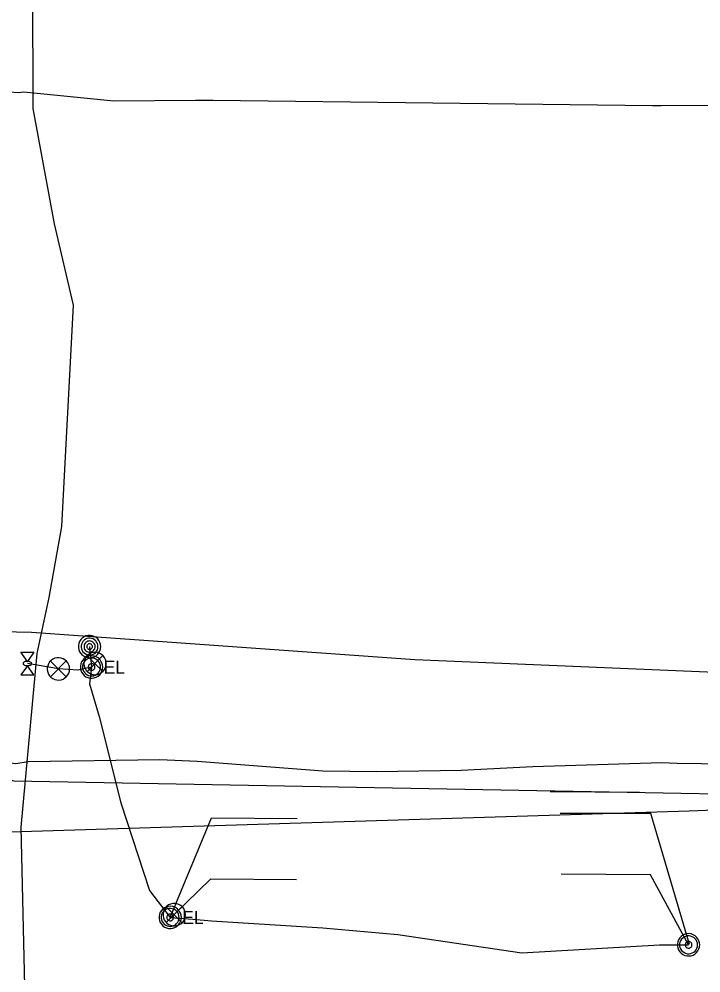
# Model space of a CAD drawing. Extents: x 600849 to 606371, y 330010 to 403088.
# Drawn here: x 603104.6 to 603305.7, y 376614.4 to 376895.9 of the extents above; entities that cross this region are included whole.
import ezdxf

# ---------------------------------------------------------------- set-up
doc = ezdxf.new("R2010")
doc.units = 0
for name, color, linetype in [('E_FTMS', 7, 'Continuous'), ('E_FTMS_Conduit', 7, 'Continuous'), ('E_MISCPROP', 7, 'Continuous'), ('E_SIG', 7, 'Continuous'), ('E_UTL_AG', 7, 'Continuous'), ('E_UTL_E', 7, 'Continuous'), ('E_UTL_E_UG', 7, 'Continuous'), ('E_UTL_FO_UG_QWEST', 7, 'Continuous'), ('E_UTL_G_UG', 7, 'Continuous'), ('E_UTL_Overhead', 7, 'Continuous'), ('E_UTL_T_UG', 7, 'Continuous'), ('E_UTL_W_UG', 7, 'Continuous')]:
    doc.layers.add(name, color=color, linetype=linetype)

msp = doc.modelspace()

# ---------------------------------------------------------------- linework, layer by layer
at = {"layer": 'E_FTMS'}
for points in [[(603130.27, 376705.73), (603130.21, 376706.35), (603130.04, 376706.96), (603129.75, 376707.51), (603129.36, 376708.01), (603128.89, 376708.42), (603128.34, 376708.73), (603127.75, 376708.94), (603127.13, 376709.03), (603126.5, 376709), (603125.89, 376708.85), (603125.32, 376708.59), (603124.81, 376708.22), (603124.38, 376707.77), (603124.04, 376707.24), (603123.81, 376706.66), (603123.69, 376706.04), (603123.69, 376705.42), (603123.81, 376704.8), (603124.04, 376704.22), (603124.38, 376703.69), (603124.81, 376703.24), (603125.32, 376702.87), (603125.89, 376702.61), (603126.5, 376702.46), (603127.13, 376702.43), (603127.75, 376702.52), (603128.34, 376702.73), (603128.89, 376703.04), (603129.36, 376703.45), (603129.75, 376703.95), (603130.04, 376704.5), (603130.21, 376705.1), (603130.27, 376705.73)], [(603129.24, 376708.06), (603124.63, 376703.41)], [(603124.63, 376708.02), (603129.28, 376703.36)], [(603153.63, 376631.63), (603153.58, 376632.26), (603153.4, 376632.86), (603153.11, 376633.42), (603152.72, 376633.91), (603152.25, 376634.32), (603151.71, 376634.64), (603151.11, 376634.84), (603150.49, 376634.93), (603149.87, 376634.9), (603149.26, 376634.75), (603148.68, 376634.49), (603148.17, 376634.13), (603147.74, 376633.67), (603147.4, 376633.15), (603147.17, 376632.56), (603147.05, 376631.95), (603147.05, 376631.32), (603147.17, 376630.7), (603147.4, 376630.12), (603147.74, 376629.59), (603148.17, 376629.14), (603148.68, 376628.78), (603149.26, 376628.51), (603149.87, 376628.37), (603150.49, 376628.34), (603151.11, 376628.43), (603151.71, 376628.63), (603152.25, 376628.95), (603152.72, 376629.36), (603153.11, 376629.85), (603153.4, 376630.41), (603153.58, 376631.01), (603153.63, 376631.63)], [(603152.6, 376633.97), (603147.99, 376629.31)], [(603147.99, 376633.92), (603152.64, 376629.27)]]:
    msp.add_lwpolyline(points, dxfattribs=at)
at = {"layer": 'E_FTMS_Conduit'}
for p, q in [((603287.56, 376667.67), (603261.2, 376667.86)), ((603290.92, 376661.44), (603264.18, 376661.44)), ((603302.35, 376622.87), (603290.92, 376661.44)), ((603149.13, 376630.82), (603161.28, 376660.2)), ((603161.28, 376660.2), (603186.56, 376660.03)), ((603290.79, 376643.39), (603264.44, 376643.58)), ((603150.11, 376631.48), (603161.16, 376642.16)), ((603161.16, 376642.16), (603186.43, 376641.98)), ((603302.03, 376622.73), (603290.79, 376643.39))]:
    msp.add_line(p, q, dxfattribs=at)
msp.add_lwpolyline([(603125.94, 376704.69), (603125.36, 376699.71), (603128.16, 376690.14), (603134.62, 376664.61), (603143.05, 376638.8), (603149.13, 376630.82), (603155.82, 376630.31), (603161.31, 376629.86), (603194.11, 376627.79), (603216.28, 376625.78), (603252.86, 376620.42), (603293.48, 376622.7), (603302.03, 376622.73)], dxfattribs=at)
at = {"layer": 'E_MISCPROP'}
for points in [[(603128.66, 376710.73), (603128.6, 376711.35), (603128.42, 376711.95), (603128.13, 376712.51), (603127.75, 376713), (603127.27, 376713.42), (603126.73, 376713.73), (603126.14, 376713.93), (603125.52, 376714.02), (603124.89, 376713.99), (603124.28, 376713.85), (603123.71, 376713.59), (603123.2, 376713.22), (603122.76, 376712.77), (603122.42, 376712.24), (603122.19, 376711.66), (603122.07, 376711.04), (603122.07, 376710.41), (603122.19, 376709.8), (603122.42, 376709.22), (603122.76, 376708.69), (603123.2, 376708.23), (603123.71, 376707.87), (603124.28, 376707.61), (603124.89, 376707.46), (603125.52, 376707.43), (603126.14, 376707.52), (603126.73, 376707.73), (603127.27, 376708.04), (603127.75, 376708.45), (603128.13, 376708.94), (603128.42, 376709.5), (603128.6, 376710.1), (603128.66, 376710.73)], [(603127.83, 376710.73), (603127.79, 376711.2), (603127.66, 376711.65), (603127.44, 376712.07), (603127.15, 376712.44), (603126.79, 376712.74), (603126.39, 376712.98), (603125.94, 376713.13), (603125.48, 376713.2), (603125.01, 376713.18), (603124.55, 376713.07), (603124.12, 376712.87), (603123.74, 376712.6), (603123.41, 376712.26), (603123.16, 376711.86), (603122.98, 376711.42), (603122.89, 376710.96), (603122.89, 376710.49), (603122.98, 376710.03), (603123.16, 376709.59), (603123.41, 376709.2), (603123.74, 376708.86), (603124.12, 376708.58), (603124.55, 376708.39), (603125.01, 376708.28), (603125.48, 376708.26), (603125.94, 376708.32), (603126.39, 376708.48), (603126.79, 376708.71), (603127.15, 376709.02), (603127.44, 376709.39), (603127.66, 376709.81), (603127.79, 376710.26), (603127.83, 376710.73)], [(603127.01, 376710.73), (603126.98, 376711.04), (603126.89, 376711.34), (603126.75, 376711.62), (603126.55, 376711.87), (603126.32, 376712.07), (603126.04, 376712.23), (603125.75, 376712.33), (603125.44, 376712.38), (603125.12, 376712.36), (603124.82, 376712.29), (603124.53, 376712.16), (603124.28, 376711.97), (603124.06, 376711.75), (603123.89, 376711.48), (603123.77, 376711.19), (603123.72, 376710.88), (603123.72, 376710.57), (603123.77, 376710.26), (603123.89, 376709.97), (603124.06, 376709.71), (603124.28, 376709.48), (603124.53, 376709.3), (603124.82, 376709.17), (603125.12, 376709.09), (603125.44, 376709.08), (603125.75, 376709.12), (603126.04, 376709.23), (603126.32, 376709.38), (603126.55, 376709.59), (603126.75, 376709.84), (603126.89, 376710.11), (603126.98, 376710.42), (603127.01, 376710.73)], [(603126.18, 376710.73), (603126.17, 376710.88), (603126.12, 376711.03), (603126.05, 376711.17), (603125.96, 376711.3), (603125.84, 376711.4), (603125.7, 376711.48), (603125.55, 376711.53), (603125.4, 376711.55), (603125.24, 376711.54), (603125.09, 376711.51), (603124.95, 376711.44), (603124.82, 376711.35), (603124.71, 376711.24), (603124.62, 376711.11), (603124.57, 376710.96), (603124.54, 376710.81), (603124.54, 376710.65), (603124.57, 376710.49), (603124.62, 376710.35), (603124.71, 376710.22), (603124.82, 376710.1), (603124.95, 376710.01), (603125.09, 376709.95), (603125.24, 376709.91), (603125.4, 376709.9), (603125.55, 376709.93), (603125.7, 376709.98), (603125.84, 376710.06), (603125.96, 376710.16), (603126.05, 376710.28), (603126.12, 376710.42), (603126.17, 376710.57), (603126.18, 376710.73)]]:
    msp.add_lwpolyline(points, dxfattribs=at)
at = {"layer": 'E_SIG'}
for points in [[(603119.47, 376704.15), (603119.41, 376704.77), (603119.24, 376705.37), (603118.95, 376705.93), (603118.56, 376706.42), (603118.09, 376706.83), (603117.54, 376707.15), (603116.95, 376707.35), (603116.33, 376707.44), (603115.7, 376707.41), (603115.09, 376707.26), (603114.52, 376707), (603114.01, 376706.64), (603113.58, 376706.19), (603113.24, 376705.66), (603113.01, 376705.07), (603112.89, 376704.46), (603112.89, 376703.83), (603113.01, 376703.22), (603113.24, 376702.63), (603113.58, 376702.11), (603114.01, 376701.65), (603114.52, 376701.29), (603115.09, 376701.03), (603115.7, 376700.88), (603116.33, 376700.85), (603116.95, 376700.94), (603117.54, 376701.14), (603118.09, 376701.46), (603118.56, 376701.87), (603118.95, 376702.36), (603119.24, 376702.92), (603119.41, 376703.52), (603119.47, 376704.15)], [(603118.43, 376706.48), (603113.82, 376701.82)], [(603113.82, 376706.43), (603118.48, 376701.78)]]:
    msp.add_lwpolyline(points, dxfattribs=at)
at = {"layer": 'E_UTL_AG'}
for points in [[(603105.12, 376709.03), (603108.93, 376709.03)], [(603107.02, 376706.36), (603105.12, 376709.03)], [(603108.93, 376709.03), (603107.02, 376706.36)], [(603108.29, 376705.73), (603108.27, 376705.85), (603108.2, 376705.97), (603108.09, 376706.07), (603107.94, 376706.17), (603107.76, 376706.25), (603107.55, 376706.31), (603107.32, 376706.35), (603107.09, 376706.36), (603106.84, 376706.36), (603106.61, 376706.33), (603106.39, 376706.28), (603106.19, 376706.21), (603106.03, 376706.12), (603105.9, 376706.02), (603105.81, 376705.91), (603105.76, 376705.79), (603105.76, 376705.67), (603105.81, 376705.55), (603105.9, 376705.44), (603106.03, 376705.34), (603106.19, 376705.25), (603106.39, 376705.18), (603106.61, 376705.13), (603106.84, 376705.1), (603107.09, 376705.1), (603107.32, 376705.11), (603107.55, 376705.15), (603107.76, 376705.21), (603107.94, 376705.29), (603108.09, 376705.39), (603108.2, 376705.49), (603108.27, 376705.61), (603108.29, 376705.73)], [(603107.02, 376705.09), (603105.12, 376702.43)], [(603108.93, 376702.43), (603107.02, 376705.09)], [(603105.12, 376702.43), (603108.93, 376702.43)]]:
    msp.add_lwpolyline(points, dxfattribs=at)
at = {"layer": 'E_UTL_E'}
for points in [[(603129.24, 376704.69), (603129.18, 376705.31), (603129, 376705.92), (603128.71, 376706.47), (603128.33, 376706.97), (603127.85, 376707.38), (603127.31, 376707.69), (603126.72, 376707.9), (603126.09, 376707.99), (603125.47, 376707.96), (603124.86, 376707.81), (603124.29, 376707.55), (603123.78, 376707.18), (603123.34, 376706.73), (603123, 376706.2), (603122.77, 376705.62), (603122.65, 376705), (603122.65, 376704.38), (603122.77, 376703.76), (603123, 376703.18), (603123.34, 376702.65), (603123.78, 376702.2), (603124.29, 376701.83), (603124.86, 376701.57), (603125.47, 376701.42), (603126.09, 376701.39), (603126.72, 376701.48), (603127.31, 376701.69), (603127.85, 376702), (603128.33, 376702.41), (603128.71, 376702.91), (603129, 376703.46), (603129.18, 376704.07), (603129.24, 376704.69)], [(603129.24, 376704.69), (603129.18, 376705.31), (603129, 376705.92), (603128.71, 376706.47), (603128.33, 376706.97), (603127.85, 376707.38), (603127.31, 376707.69), (603126.72, 376707.9), (603126.09, 376707.99), (603125.47, 376707.96), (603124.86, 376707.81), (603124.29, 376707.55), (603123.78, 376707.18), (603123.34, 376706.73), (603123, 376706.2), (603122.77, 376705.62), (603122.65, 376705), (603122.65, 376704.38), (603122.77, 376703.76), (603123, 376703.18), (603123.34, 376702.65), (603123.78, 376702.2), (603124.29, 376701.83), (603124.86, 376701.57), (603125.47, 376701.42), (603126.09, 376701.39), (603126.72, 376701.48), (603127.31, 376701.69), (603127.85, 376702), (603128.33, 376702.41), (603128.71, 376702.91), (603129, 376703.46), (603129.18, 376704.07), (603129.24, 376704.69)], [(603128.58, 376704.69), (603128.53, 376705.19), (603128.39, 376705.67), (603128.16, 376706.12), (603127.85, 376706.51), (603127.47, 376706.84), (603127.03, 376707.09), (603126.56, 376707.26), (603126.06, 376707.33), (603125.56, 376707.3), (603125.07, 376707.18), (603124.62, 376706.98), (603124.21, 376706.68), (603123.86, 376706.32), (603123.59, 376705.9), (603123.4, 376705.43), (603123.31, 376704.94), (603123.31, 376704.44), (603123.4, 376703.95), (603123.59, 376703.48), (603123.86, 376703.06), (603124.21, 376702.69), (603124.62, 376702.4), (603125.07, 376702.19), (603125.56, 376702.08), (603126.06, 376702.05), (603126.56, 376702.12), (603127.03, 376702.29), (603127.47, 376702.54), (603127.85, 376702.87), (603128.16, 376703.26), (603128.39, 376703.71), (603128.53, 376704.19), (603128.58, 376704.69)], [(603128.58, 376704.69), (603128.53, 376705.19), (603128.39, 376705.67), (603128.16, 376706.12), (603127.85, 376706.51), (603127.47, 376706.84), (603127.03, 376707.09), (603126.56, 376707.26), (603126.06, 376707.33), (603125.56, 376707.3), (603125.07, 376707.18), (603124.62, 376706.98), (603124.21, 376706.68), (603123.86, 376706.32), (603123.59, 376705.9), (603123.4, 376705.43), (603123.31, 376704.94), (603123.31, 376704.44), (603123.4, 376703.95), (603123.59, 376703.48), (603123.86, 376703.06), (603124.21, 376702.69), (603124.62, 376702.4), (603125.07, 376702.19), (603125.56, 376702.08), (603126.06, 376702.05), (603126.56, 376702.12), (603127.03, 376702.29), (603127.47, 376702.54), (603127.85, 376702.87), (603128.16, 376703.26), (603128.39, 376703.71), (603128.53, 376704.19), (603128.58, 376704.69)], [(603126.93, 376704.69), (603126.91, 376704.88), (603126.86, 376705.06), (603126.77, 376705.22), (603126.65, 376705.37), (603126.51, 376705.5), (603126.35, 376705.59), (603126.17, 376705.65), (603125.98, 376705.68), (603125.8, 376705.67), (603125.61, 376705.63), (603125.44, 376705.55), (603125.29, 376705.44), (603125.16, 376705.3), (603125.06, 376705.14), (603124.99, 376704.97), (603124.95, 376704.78), (603124.95, 376704.6), (603124.99, 376704.41), (603125.06, 376704.24), (603125.16, 376704.08), (603125.29, 376703.94), (603125.44, 376703.83), (603125.61, 376703.75), (603125.8, 376703.71), (603125.98, 376703.7), (603126.17, 376703.73), (603126.35, 376703.79), (603126.51, 376703.88), (603126.65, 376704.01), (603126.77, 376704.15), (603126.86, 376704.32), (603126.91, 376704.5), (603126.93, 376704.69)], [(603126.93, 376704.69), (603126.91, 376704.88), (603126.86, 376705.06), (603126.77, 376705.22), (603126.65, 376705.37), (603126.51, 376705.5), (603126.35, 376705.59), (603126.17, 376705.65), (603125.98, 376705.68), (603125.8, 376705.67), (603125.61, 376705.63), (603125.44, 376705.55), (603125.29, 376705.44), (603125.16, 376705.3), (603125.06, 376705.14), (603124.99, 376704.97), (603124.95, 376704.78), (603124.95, 376704.6), (603124.99, 376704.41), (603125.06, 376704.24), (603125.16, 376704.08), (603125.29, 376703.94), (603125.44, 376703.83), (603125.61, 376703.75), (603125.8, 376703.71), (603125.98, 376703.7), (603126.17, 376703.73), (603126.35, 376703.79), (603126.51, 376703.88), (603126.65, 376704.01), (603126.77, 376704.15), (603126.86, 376704.32), (603126.91, 376704.5), (603126.93, 376704.69)], [(603152.43, 376630.83), (603152.37, 376631.45), (603152.2, 376632.05), (603151.91, 376632.61), (603151.52, 376633.1), (603151.05, 376633.51), (603150.5, 376633.83), (603149.91, 376634.03), (603149.29, 376634.12), (603148.66, 376634.09), (603148.05, 376633.94), (603147.48, 376633.68), (603146.97, 376633.32), (603146.54, 376632.87), (603146.2, 376632.34), (603145.97, 376631.76), (603145.85, 376631.14), (603145.85, 376630.51), (603145.97, 376629.9), (603146.2, 376629.31), (603146.54, 376628.79), (603146.97, 376628.33), (603147.48, 376627.97), (603148.05, 376627.71), (603148.66, 376627.56), (603149.29, 376627.53), (603149.91, 376627.62), (603150.5, 376627.82), (603151.05, 376628.14), (603151.52, 376628.55), (603151.91, 376629.04), (603152.2, 376629.6), (603152.37, 376630.2), (603152.43, 376630.83)], [(603152.43, 376630.83), (603152.37, 376631.45), (603152.2, 376632.05), (603151.91, 376632.61), (603151.52, 376633.1), (603151.05, 376633.51), (603150.5, 376633.83), (603149.91, 376634.03), (603149.29, 376634.12), (603148.66, 376634.09), (603148.05, 376633.94), (603147.48, 376633.68), (603146.97, 376633.32), (603146.54, 376632.87), (603146.2, 376632.34), (603145.97, 376631.76), (603145.85, 376631.14), (603145.85, 376630.51), (603145.97, 376629.9), (603146.2, 376629.31), (603146.54, 376628.79), (603146.97, 376628.33), (603147.48, 376627.97), (603148.05, 376627.71), (603148.66, 376627.56), (603149.29, 376627.53), (603149.91, 376627.62), (603150.5, 376627.82), (603151.05, 376628.14), (603151.52, 376628.55), (603151.91, 376629.04), (603152.2, 376629.6), (603152.37, 376630.2), (603152.43, 376630.83)], [(603151.77, 376630.83), (603151.72, 376631.33), (603151.58, 376631.81), (603151.35, 376632.25), (603151.04, 376632.65), (603150.66, 376632.98), (603150.23, 376633.23), (603149.75, 376633.39), (603149.26, 376633.46), (603148.76, 376633.44), (603148.27, 376633.32), (603147.81, 376633.11), (603147.4, 376632.82), (603147.06, 376632.46), (603146.79, 376632.04), (603146.6, 376631.57), (603146.5, 376631.08), (603146.5, 376630.57), (603146.6, 376630.08), (603146.79, 376629.62), (603147.06, 376629.19), (603147.4, 376628.83), (603147.81, 376628.54), (603148.27, 376628.33), (603148.76, 376628.21), (603149.26, 376628.19), (603149.75, 376628.26), (603150.23, 376628.42), (603150.66, 376628.68), (603151.04, 376629), (603151.35, 376629.4), (603151.58, 376629.84), (603151.72, 376630.33), (603151.77, 376630.83)], [(603151.77, 376630.83), (603151.72, 376631.33), (603151.58, 376631.81), (603151.35, 376632.25), (603151.04, 376632.65), (603150.66, 376632.98), (603150.23, 376633.23), (603149.75, 376633.39), (603149.26, 376633.46), (603148.76, 376633.44), (603148.27, 376633.32), (603147.81, 376633.11), (603147.4, 376632.82), (603147.06, 376632.46), (603146.79, 376632.04), (603146.6, 376631.57), (603146.5, 376631.08), (603146.5, 376630.57), (603146.6, 376630.08), (603146.79, 376629.62), (603147.06, 376629.19), (603147.4, 376628.83), (603147.81, 376628.54), (603148.27, 376628.33), (603148.76, 376628.21), (603149.26, 376628.19), (603149.75, 376628.26), (603150.23, 376628.42), (603150.66, 376628.68), (603151.04, 376629), (603151.35, 376629.4), (603151.58, 376629.84), (603151.72, 376630.33), (603151.77, 376630.83)], [(603150.12, 376630.83), (603150.1, 376631.01), (603150.05, 376631.19), (603149.97, 376631.36), (603149.85, 376631.51), (603149.71, 376631.63), (603149.54, 376631.73), (603149.37, 376631.79), (603149.18, 376631.81), (603148.99, 376631.81), (603148.81, 376631.76), (603148.64, 376631.68), (603148.48, 376631.57), (603148.35, 376631.44), (603148.25, 376631.28), (603148.18, 376631.1), (603148.15, 376630.92), (603148.15, 376630.73), (603148.18, 376630.55), (603148.25, 376630.37), (603148.35, 376630.21), (603148.48, 376630.08), (603148.64, 376629.97), (603148.81, 376629.89), (603148.99, 376629.85), (603149.18, 376629.84), (603149.37, 376629.86), (603149.54, 376629.93), (603149.71, 376630.02), (603149.85, 376630.14), (603149.97, 376630.29), (603150.05, 376630.46), (603150.1, 376630.64), (603150.12, 376630.83)], [(603150.12, 376630.83), (603150.1, 376631.01), (603150.05, 376631.19), (603149.97, 376631.36), (603149.85, 376631.51), (603149.71, 376631.63), (603149.54, 376631.73), (603149.37, 376631.79), (603149.18, 376631.81), (603148.99, 376631.81), (603148.81, 376631.76), (603148.64, 376631.68), (603148.48, 376631.57), (603148.35, 376631.44), (603148.25, 376631.28), (603148.18, 376631.1), (603148.15, 376630.92), (603148.15, 376630.73), (603148.18, 376630.55), (603148.25, 376630.37), (603148.35, 376630.21), (603148.48, 376630.08), (603148.64, 376629.97), (603148.81, 376629.89), (603148.99, 376629.85), (603149.18, 376629.84), (603149.37, 376629.86), (603149.54, 376629.93), (603149.71, 376630.02), (603149.85, 376630.14), (603149.97, 376630.29), (603150.05, 376630.46), (603150.1, 376630.64), (603150.12, 376630.83)], [(603305.33, 376622.73), (603305.27, 376623.36), (603305.1, 376623.96), (603304.81, 376624.52), (603304.42, 376625.01), (603303.95, 376625.42), (603303.4, 376625.73), (603302.81, 376625.94), (603302.19, 376626.03), (603301.56, 376626), (603300.95, 376625.85), (603300.38, 376625.59), (603299.87, 376625.23), (603299.44, 376624.77), (603299.1, 376624.24), (603298.87, 376623.66), (603298.75, 376623.05), (603298.75, 376622.42), (603298.87, 376621.8), (603299.1, 376621.22), (603299.44, 376620.69), (603299.87, 376620.24), (603300.38, 376619.87), (603300.95, 376619.61), (603301.56, 376619.47), (603302.19, 376619.44), (603302.81, 376619.52), (603303.4, 376619.73), (603303.95, 376620.04), (603304.42, 376620.45), (603304.81, 376620.95), (603305.1, 376621.51), (603305.27, 376622.11), (603305.33, 376622.73)], [(603305.33, 376622.73), (603305.27, 376623.36), (603305.1, 376623.96), (603304.81, 376624.52), (603304.42, 376625.01), (603303.95, 376625.42), (603303.4, 376625.73), (603302.81, 376625.94), (603302.19, 376626.03), (603301.56, 376626), (603300.95, 376625.85), (603300.38, 376625.59), (603299.87, 376625.23), (603299.44, 376624.77), (603299.1, 376624.24), (603298.87, 376623.66), (603298.75, 376623.05), (603298.75, 376622.42), (603298.87, 376621.8), (603299.1, 376621.22), (603299.44, 376620.69), (603299.87, 376620.24), (603300.38, 376619.87), (603300.95, 376619.61), (603301.56, 376619.47), (603302.19, 376619.44), (603302.81, 376619.52), (603303.4, 376619.73), (603303.95, 376620.04), (603304.42, 376620.45), (603304.81, 376620.95), (603305.1, 376621.51), (603305.27, 376622.11), (603305.33, 376622.73)], [(603304.67, 376622.73), (603304.62, 376623.23), (603304.48, 376623.71), (603304.25, 376624.16), (603303.94, 376624.55), (603303.56, 376624.88), (603303.13, 376625.13), (603302.65, 376625.3), (603302.16, 376625.37), (603301.66, 376625.35), (603301.17, 376625.23), (603300.71, 376625.02), (603300.3, 376624.73), (603299.96, 376624.36), (603299.69, 376623.94), (603299.5, 376623.48), (603299.4, 376622.98), (603299.4, 376622.48), (603299.5, 376621.99), (603299.69, 376621.52), (603299.96, 376621.1), (603300.3, 376620.74), (603300.71, 376620.45), (603301.17, 376620.24), (603301.66, 376620.12), (603302.16, 376620.09), (603302.65, 376620.17), (603303.13, 376620.33), (603303.56, 376620.58), (603303.94, 376620.91), (603304.25, 376621.3), (603304.48, 376621.75), (603304.62, 376622.23), (603304.67, 376622.73)], [(603304.67, 376622.73), (603304.62, 376623.23), (603304.48, 376623.71), (603304.25, 376624.16), (603303.94, 376624.55), (603303.56, 376624.88), (603303.13, 376625.13), (603302.65, 376625.3), (603302.16, 376625.37), (603301.66, 376625.35), (603301.17, 376625.23), (603300.71, 376625.02), (603300.3, 376624.73), (603299.96, 376624.36), (603299.69, 376623.94), (603299.5, 376623.48), (603299.4, 376622.98), (603299.4, 376622.48), (603299.5, 376621.99), (603299.69, 376621.52), (603299.96, 376621.1), (603300.3, 376620.74), (603300.71, 376620.45), (603301.17, 376620.24), (603301.66, 376620.12), (603302.16, 376620.09), (603302.65, 376620.17), (603303.13, 376620.33), (603303.56, 376620.58), (603303.94, 376620.91), (603304.25, 376621.3), (603304.48, 376621.75), (603304.62, 376622.23), (603304.67, 376622.73)], [(603303.02, 376622.73), (603303, 376622.92), (603302.95, 376623.1), (603302.86, 376623.27), (603302.75, 376623.42), (603302.61, 376623.54), (603302.44, 376623.63), (603302.27, 376623.69), (603302.08, 376623.72), (603301.89, 376623.71), (603301.71, 376623.67), (603301.54, 376623.59), (603301.38, 376623.48), (603301.25, 376623.34), (603301.15, 376623.19), (603301.08, 376623.01), (603301.05, 376622.83), (603301.05, 376622.64), (603301.08, 376622.45), (603301.15, 376622.28), (603301.25, 376622.12), (603301.38, 376621.98), (603301.54, 376621.87), (603301.71, 376621.8), (603301.89, 376621.75), (603302.08, 376621.74), (603302.27, 376621.77), (603302.44, 376621.83), (603302.61, 376621.93), (603302.75, 376622.05), (603302.86, 376622.2), (603302.95, 376622.36), (603303, 376622.54), (603303.02, 376622.73)], [(603303.02, 376622.73), (603303, 376622.92), (603302.95, 376623.1), (603302.86, 376623.27), (603302.75, 376623.42), (603302.61, 376623.54), (603302.44, 376623.63), (603302.27, 376623.69), (603302.08, 376623.72), (603301.89, 376623.71), (603301.71, 376623.67), (603301.54, 376623.59), (603301.38, 376623.48), (603301.25, 376623.34), (603301.15, 376623.19), (603301.08, 376623.01), (603301.05, 376622.83), (603301.05, 376622.64), (603301.08, 376622.45), (603301.15, 376622.28), (603301.25, 376622.12), (603301.38, 376621.98), (603301.54, 376621.87), (603301.71, 376621.8), (603301.89, 376621.75), (603302.08, 376621.74), (603302.27, 376621.77), (603302.44, 376621.83), (603302.61, 376621.93), (603302.75, 376622.05), (603302.86, 376622.2), (603302.95, 376622.36), (603303, 376622.54), (603303.02, 376622.73)]]:
    msp.add_lwpolyline(points, dxfattribs=at)
at = {"layer": 'E_UTL_E_UG'}
msp.add_lwpolyline([(603125.36, 376710.73), (603125.94, 376704.69), (603121.85, 376703.81), (603116.17, 376704.15), (603107.02, 376705.73)], dxfattribs=at)
at = {"layer": 'E_UTL_FO_UG_QWEST'}
msp.add_lwpolyline([(603108.45, 374812.17), (603109.75, 374970.88), (603113.3, 375157), (603105.67, 375467.98), (603107.59, 375621.41), (603106.09, 375781.44), (603108.86, 375941.89), (603107.33, 376128.4), (603106.41, 376280.27), (603107, 376428.25), (603108.08, 376529.52), (603105.19, 376657.43), (603109.93, 376708.72), (603113.42, 376725.24), (603117.15, 376746.18), (603120.63, 376811.41), (603114.96, 376835.45), (603108.71, 376869.45), (603108.34, 377012.35), (603111.66, 377146.27), (603106.3, 377313.55)], dxfattribs=at)
at = {"layer": 'E_UTL_G_UG'}
msp.add_lwpolyline([(602516.4, 376797.87), (602553.47, 376797.49), (602657.14, 376797.34), (602743.34, 376797.62), (602779.87, 376797.76), (602813.35, 376797.1), (602846.43, 376797.28), (602878.53, 376797.12), (602896.77, 376796.17), (602919.6, 376796.52), (602933.01, 376812.51), (602942.41, 376822.5), (602958.74, 376841.63), (602985.35, 376861.68), (603019.45, 376868.52), (603088.38, 376875.33), (603104.35, 376874.19), (603105.92, 376874.43), (603132.52, 376871.75), (603156.64, 376871.97), (603161.76, 376871.96), (603291.36, 376870.37), (603293.98, 376870.32), (603375.46, 376870.54)], dxfattribs=at)
at = {"layer": 'E_UTL_Overhead'}
msp.add_lwpolyline([(602062.17, 376753.86), (602208.9, 376748.55), (602326.52, 376742.37), (602554.66, 376723.5), (602723.32, 376704.12), (602925.82, 376696.54), (603095.47, 376655.88), (603302.19, 376662.3), (603380.19, 376665.28), (603484.01, 376669.76), (603723.81, 376678.6), (603844.12, 376694.7), (603926.75, 376705.4), (604096.46, 376729.09), (604125.7, 376732.7), (604019.36, 376849.1), (604024.4, 376887.33)], dxfattribs=at)
at = {"layer": 'E_UTL_T_UG'}
for points in [[(602475.2, 376725.97), (602557.31, 376719.94), (602634.68, 376713.92), (602700.73, 376708.44), (602777.32, 376702.75), (602850.96, 376696.74), (602915.17, 376690.9), (602922.49, 376690.71), (602930.15, 376688.58), (602995.67, 376684.74), (603031.01, 376682.7), (603079.14, 376679.52), (603103.56, 376676.27), (603107.24, 376676.86), (603146.11, 376677.39), (603157.08, 376676.95), (603194.19, 376674.07), (603210.1, 376673.85), (603234.95, 376674.27), (603256.13, 376675.34), (603294.15, 376676.55), (603298.7, 376676.31), (603349.07, 376675.69)], [(602475.97, 376721.01), (602558.5, 376714.55), (602633.95, 376707.91), (602703.14, 376702.92), (602777.09, 376696.46), (602850.69, 376690.69), (602923.39, 376683.81), (602996.35, 376677.56), (603034.3, 376676.15), (603081.3, 376677.06), (603103.04, 376671.09), (603507.43, 376663.65)]]:
    msp.add_lwpolyline(points, dxfattribs=at)
at = {"layer": 'E_UTL_W_UG'}
msp.add_lwpolyline([(602151.33, 376759.75), (602152.67, 376759.77), (602183.75, 376760.77), (602202.76, 376757.52), (602219.73, 376756.91), (602241.07, 376759.66), (602324.1, 376757.79), (602369.29, 376757.31), (602424.46, 376753.61), (602560.86, 376747.32), (602639.75, 376742.27), (602710.17, 376738.53), (602777.93, 376735.53), (602852.93, 376729.37), (602924.72, 376722.16), (602998.89, 376718.96), (603008.49, 376717.59), (603043.54, 376716.69), (603063.82, 376715.92), (603108.2, 376714.95), (603221.31, 376706.93), (603319.22, 376702.81)], dxfattribs=at)

# ---------------------------------------------------------------- texts
at = {"layer": 'E_UTL_E'}
for p in [(603129.5, 376702.74), (603129.5, 376702.74), (603152.7, 376628.88), (603152.7, 376628.88)]:
    msp.add_text('EL', height=3.849, dxfattribs=at).set_placement(p)

doc.saveas('drawing.dxf')
